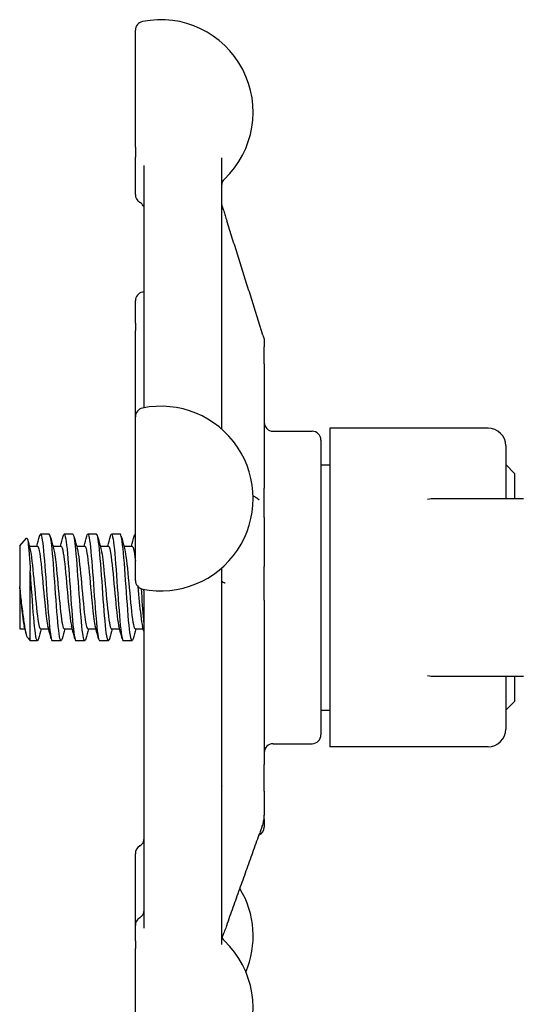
# Model space of a CAD drawing. Header units: inches. Extents: x 18 to 846, y -44 to 561.
# Tile 258 of 637: x 334.92 to 336.67, y 176.34 to 179.8. Entities that reach past the tile are written whole.
import ezdxf

# ---------------------------------------------------------------- set-up
doc = ezdxf.new("R2010")
doc.units = ezdxf.units.IN
doc.header["$LTSCALE"] = 24
doc.header["$MEASUREMENT"] = 0
doc.layers.add('Visible (ANSI)', color=7, linetype='Continuous', lineweight=30)

msp = doc.modelspace()

# ---------------------------------------------------------------- linework, layer by layer
at = {"layer": 'Visible (ANSI)'}
for p, q in [((335.32439, 179.35465), (335.32439, 179.76611)), ((335.32439, 179.35465), (335.32439, 179.31974)), ((335.32439, 179.18773), (335.32439, 179.31974)), ((335.62814, 179.31686), (335.62814, 178.36218)), ((335.35564, 178.43701), (335.35564, 179.2902)), ((335.32439, 178.73512), (335.32439, 178.81396)), ((335.77383, 178.69319), (335.74276, 178.79155)), ((335.32439, 178.73512), (335.32439, 178.70872)), ((335.32439, 178.40518), (335.32439, 178.70872)), ((335.77814, 178.67441), (335.77814, 178.67442)), ((335.77814, 178.67441), (335.77814, 178.65207)), ((335.77814, 178.5919), (335.77814, 178.65207)), ((335.77814, 178.5919), (335.77814, 178.1535)), ((335.32439, 177.82955), (335.32439, 178.40518)), ((335.80939, 178.35453), (335.94689, 178.35453)), ((336.00939, 178.36536), (336.00939, 177.24371)), ((336.56689, 178.36536), (336.00939, 178.36536)), ((335.97814, 178.32328), (335.97814, 177.28578)), ((336.62939, 178.30286), (336.62939, 178.11703)), ((335.97814, 178.23628), (336.00939, 178.23628)), ((336.66064, 178.20578), (336.62939, 178.23703)), ((336.66064, 178.20578), (336.66064, 178.11703)), ((335.77814, 178.05122), (335.77814, 178.1535)), ((336.69189, 178.11703), (336.37939, 178.11703)), ((335.77814, 178.05122), (335.77814, 177.87884)), ((334.91689, 177.95149), (334.94136, 177.97797)), ((335.02105, 177.99203), (334.99016, 177.99203)), ((335.10439, 177.99203), (335.0735, 177.99203)), ((335.18772, 177.99203), (335.15683, 177.99203)), ((335.27105, 177.99203), (335.24016, 177.99203)), ((335.32439, 177.99203), (335.3235, 177.99203)), ((334.91689, 177.95149), (334.91689, 177.80776)), ((334.95072, 177.95037), (334.97939, 177.95037)), ((335.03406, 177.95037), (335.06272, 177.95037)), ((335.11739, 177.95037), (335.14605, 177.95037)), ((335.20072, 177.95037), (335.22939, 177.95037)), ((335.28406, 177.95037), (335.31272, 177.95037)), ((334.95435, 177.61703), (334.95435, 177.86296)), ((335.62814, 177.87255), (335.62814, 176.54807)), ((335.77814, 177.75943), (335.77814, 177.87884)), ((334.91689, 177.80454), (334.91689, 177.80776)), ((334.91689, 177.80454), (334.91689, 177.6587)), ((335.35439, 177.79257), (335.35439, 177.60069)), ((335.35564, 176.60452), (335.35564, 177.78453)), ((335.77814, 177.75943), (335.77814, 177.18177)), ((334.91689, 177.6587), (334.93549, 177.6587)), ((334.99016, 177.6587), (335.01883, 177.6587)), ((335.0735, 177.6587), (335.10216, 177.6587)), ((335.15683, 177.6587), (335.18549, 177.6587)), ((335.24016, 177.6587), (335.26883, 177.6587)), ((335.3235, 177.6587), (335.35216, 177.6587)), ((334.94622, 177.62583), (334.95435, 177.61703)), ((334.97939, 177.61703), (334.95435, 177.61703)), ((335.06272, 177.61703), (335.03183, 177.61703)), ((335.14605, 177.61703), (335.11516, 177.61703)), ((335.22939, 177.61703), (335.1985, 177.61703)), ((335.31272, 177.61703), (335.28183, 177.61703)), ((335.35439, 177.60069), (335.35564, 177.59944)), ((336.37939, 177.49203), (336.69189, 177.49203)), ((336.62939, 177.49203), (336.62939, 177.30621)), ((336.66064, 177.49203), (336.66064, 177.40328)), ((336.66064, 177.40328), (336.62939, 177.37203)), ((335.97814, 177.37278), (336.00939, 177.37278)), ((335.80939, 177.25453), (335.94689, 177.25453)), ((336.56689, 177.24371), (336.00939, 177.24371)), ((335.77814, 177.08712), (335.77814, 177.18177)), ((335.77814, 177.08712), (335.77814, 177.00292)), ((335.77814, 176.98929), (335.77814, 177.00292)), ((335.77814, 176.98929), (335.77814, 176.96078)), ((335.32439, 176.61468), (335.32439, 176.86732)), ((335.32439, 176.56049), (335.32439, 176.61468)), ((335.32439, 176.56049), (335.32439, 176.53395)), ((335.32439, 176.0363), (335.32439, 176.53395))]:
    msp.add_line(p, q, dxfattribs=at)
for centre, radius, start, end in [((335.35564, 179.76611), 0.03125, 101.53696, 180), ((335.41439, 179.47829), 0.325, 313.44984, 101.53696), ((335.65939, 179.21966), 0.03125, 133.44984, 180), ((335.35564, 179.18773), 0.03125, 180, 240), ((335.32439, 179.1336), 0.03125, 34.45908, 60), ((335.35564, 178.81396), 0.03125, 101.53696, 180), ((335.41439, 178.52614), 0.325, 100.41457, 101.53696), ((335.35564, 178.40518), 0.03125, 101.53696, 180), ((335.41439, 178.11737), 0.325, 258.46304, 101.53696), ((335.80939, 178.38578), 0.03125, 180, 270), ((335.94689, 178.32328), 0.03125, 0, 90), ((336.56689, 178.30286), 0.0625, 0, 90), ((336.37939, 177.99203), 0.125, 90, 101.6694), ((335.35564, 177.82955), 0.03125, 180, 258.46304), ((336.37939, 177.61703), 0.125, 258.3306, 270), ((336.56689, 177.30621), 0.0625, 270, 0), ((335.94689, 177.28578), 0.03125, 270, 0), ((335.80939, 177.22328), 0.03125, 90, 180), ((335.74689, 176.96078), 0.03125, 294.35359, 0), ((335.32439, 176.92145), 0.03125, 300, 0), ((335.35564, 176.86732), 0.03125, 120, 180), ((335.41439, 176.57675), 0.325, 337.12808, 31.09126), ((335.35564, 176.61468), 0.03125, 120, 180), ((335.32439, 176.66881), 0.03125, 300, 0), ((335.65939, 176.58274), 0.03125, 180, 226.55016), ((335.41439, 176.32412), 0.325, 258.46304, 46.55016)]:
    msp.add_arc(centre, radius, start, end, dxfattribs=at)
for points, knots in [([(335.35564, 179.1441), (335.35519, 179.14466), (335.35466, 179.14533), (335.35298, 179.14743), (335.35168, 179.14906), (335.35015, 179.15128)], [0.1804832, 0.1804832, 0.1804832, 0.1804832, 0.212229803, 0.212229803, 0.265287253, 0.265287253, 0.265287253, 0.265287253]), ([(335.62814, 179.1605), (335.62814, 179.16033), (335.62814, 179.16016), (335.62814, 179.15997), (335.62814, 179.15994), (335.62814, 179.15984), (335.62814, 179.15979), (335.62814, 179.1596), (335.62814, 179.15948), (335.62814, 179.15911), (335.62814, 179.15888), (335.62814, 179.15767), (335.62815, 179.15676), (335.62819, 179.1553), (335.62821, 179.15491), (335.62824, 179.15436), (335.62825, 179.15422), (335.62828, 179.1539), (335.62829, 179.15372), (335.62832, 179.1534), (335.62833, 179.15333), (335.62835, 179.15318), (335.62835, 179.1531), (335.62837, 179.15298), (335.62837, 179.15294), (335.62838, 179.15286), (335.62839, 179.15282), (335.6284, 179.1527), (335.62841, 179.15263), (335.62844, 179.15246), (335.62845, 179.15237), (335.62851, 179.15197), (335.62855, 179.15177), (335.62889, 179.14994), (335.6295, 179.1484), (335.63112, 179.14362), (335.63184, 179.14145), (335.63355, 179.13626), (335.63456, 179.13314), (335.63724, 179.12487), (335.63898, 179.11943), (335.64267, 179.10787), (335.64465, 179.10163), (335.64662, 179.0954)], [0, 0, 0, 0, 0.00164292, 0.00164292, 0.00196125, 0.00196125, 0.00298974, 0.00298974, 0.00572935, 0.00572935, 0.01119146, 0.01119146, 0.03370338, 0.03370338, 0.0412057, 0.0412057, 0.04370719, 0.04370719, 0.04627853, 0.04627853, 0.04690987, 0.04690987, 0.04754769, 0.04754769, 0.0478618, 0.0478618, 0.0481756, 0.0481756, 0.04880633, 0.04880633, 0.04976091, 0.04976091, 0.053868, 0.053868, 0.09357288, 0.09357288, 0.11889448, 0.11889448, 0.14943752, 0.14943752, 0.19601989, 0.19601989, 0.24613165, 0.24613165, 0.24613165, 0.24613165]), ([(335.74276, 178.79155), (335.73637, 178.81181), (335.72996, 178.83207), (335.71716, 178.87259), (335.71075, 178.89285), (335.69793, 178.93336), (335.69152, 178.95362), (335.6787, 178.99413), (335.67229, 179.01439), (335.65946, 179.0549), (335.65304, 179.07515), (335.64662, 179.0954)], [0.79930693, 0.79930693, 0.79930693, 0.79930693, 0.96239802, 0.96239802, 1.12548911, 1.12548911, 1.2885802, 1.2885802, 1.4516713, 1.4516713, 1.61476239, 1.61476239, 1.61476239, 1.61476239]), ([(335.77383, 178.69319), (335.77474, 178.69028), (335.77556, 178.68769), (335.77659, 178.68435), (335.77691, 178.68335), (335.77733, 178.68161), (335.7774, 178.68127), (335.77754, 178.68059), (335.7776, 178.68028), (335.77769, 178.67976), (335.77771, 178.6796), (335.77777, 178.67928), (335.77779, 178.6791), (335.77784, 178.67879), (335.77785, 178.67866), (335.7779, 178.67833), (335.77792, 178.67811), (335.77797, 178.6777), (335.77799, 178.6775), (335.77802, 178.67716), (335.77803, 178.67701), (335.77805, 178.67676), (335.77806, 178.67666), (335.77807, 178.67653), (335.77807, 178.6765), (335.77807, 178.67646), (335.77808, 178.67643), (335.77808, 178.67639), (335.77808, 178.67637), (335.77808, 178.67632), (335.77808, 178.6763), (335.77809, 178.67617), (335.7781, 178.67606), (335.77812, 178.67558), (335.77813, 178.67515), (335.77814, 178.6746), (335.77814, 178.67451), (335.77814, 178.67443)], [0, 0, 0, 0, 0.028982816, 0.028982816, 0.05221636, 0.05221636, 0.057556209, 0.057556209, 0.061572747, 0.061572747, 0.063126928, 0.063126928, 0.064665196, 0.064665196, 0.065673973, 0.065673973, 0.067280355, 0.067280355, 0.068867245, 0.068867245, 0.070087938, 0.070087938, 0.070903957, 0.070903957, 0.071082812, 0.071082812, 0.071262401, 0.071262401, 0.07144218, 0.07144218, 0.071803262, 0.071803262, 0.073228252, 0.073228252, 0.077545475, 0.077545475, 0.078343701, 0.078343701, 0.078343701, 0.078343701]), ([(335.74765, 178.12241), (335.74777, 178.12234), (335.74797, 178.12222), (335.74865, 178.12182), (335.74917, 178.12152), (335.75044, 178.12074), (335.75122, 178.12024), (335.75426, 178.11817), (335.75635, 178.11648), (335.75841, 178.1147), (335.75886, 178.1143), (335.75961, 178.11362), (335.75993, 178.11334), (335.75997, 178.1133), (335.75997, 178.11329), (335.75997, 178.11329)], [0, 0, 0, 0, 0.006478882, 0.006478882, 0.014369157, 0.014369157, 0.024576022, 0.024576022, 0.055283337, 0.055283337, 0.065104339, 0.065104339, 0.075795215, 0.075795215, 0.07659181, 0.07659181, 0.07659181, 0.07659181]), ([(335.06996, 177.98511), (335.07152, 177.99101), (335.07308, 177.99324), (335.07464, 177.99133), (335.07865, 177.98644), (335.08266, 177.9544), (335.08667, 177.90692), (335.09068, 177.85946), (335.09469, 177.79759), (335.09869, 177.74397), (335.1027, 177.69035), (335.10671, 177.64613), (335.11072, 177.62748), (335.1122, 177.62058), (335.11368, 177.61724), (335.11516, 177.61732)], [13.8701828, 13.8701828, 13.8701828, 13.8701828, 14.2236185, 14.2236185, 14.2236185, 15.130291, 15.130291, 15.130291, 16.0368774, 16.0368774, 16.0368774, 16.9433783, 16.9433783, 16.9433783, 17.2787596, 17.2787596, 17.2787596, 17.2787596]), ([(335.15329, 177.98508), (335.15513, 177.99196), (335.15696, 177.99381), (335.1588, 177.98998), (335.1628, 177.98162), (335.16681, 177.94638), (335.17081, 177.89713), (335.17482, 177.8479), (335.17882, 177.78572), (335.18283, 177.73334), (335.18683, 177.68096), (335.19084, 177.6395), (335.19484, 177.6241), (335.19606, 177.61942), (335.19728, 177.61718), (335.1985, 177.61726)], [20.1533681, 20.1533681, 20.1533681, 20.1533681, 20.5685395, 20.5685395, 20.5685395, 21.474622, 21.474622, 21.474622, 22.3806227, 22.3806227, 22.3806227, 23.2865421, 23.2865421, 23.2865421, 23.5619449, 23.5619449, 23.5619449, 23.5619449]), ([(335.23662, 177.98508), (335.23871, 177.99285), (335.2408, 177.99412), (335.24289, 177.98807), (335.2469, 177.9765), (335.2509, 177.9384), (335.2549, 177.88767), (335.25891, 177.83695), (335.26291, 177.7747), (335.26691, 177.72365), (335.27092, 177.6726), (335.27492, 177.63384), (335.27892, 177.62153), (335.27989, 177.61854), (335.28086, 177.61714), (335.28183, 177.61723)], [26.4365534, 26.4365534, 26.4365534, 26.4365534, 26.9094187, 26.9094187, 26.9094187, 27.8149406, 27.8149406, 27.8149406, 28.7203847, 28.7203847, 28.7203847, 29.6257517, 29.6257517, 29.6257517, 29.8451302, 29.8451302, 29.8451302, 29.8451302]), ([(334.94136, 177.97797), (334.94166, 177.9783), (334.94197, 177.97841), (334.94363, 177.97773), (334.94497, 177.97264), (334.94766, 177.95391), (334.94899, 177.94026), (334.95169, 177.90592), (334.95302, 177.8854), (334.95435, 177.86296)], [-0.57910031, -0.57910031, -0.57910031, -0.57910031, -0.53987265, -0.53987265, -0.36414387, -0.36414387, -0.18418584, -0.18418584, 0, 0, 0, 0]), ([(334.98662, 177.98517), (334.98789, 177.98998), (334.98916, 177.99236), (334.99044, 177.99199), (334.99445, 177.99083), (334.99846, 177.96234), (335.00247, 177.91696), (335.00648, 177.87159), (335.01049, 177.81031), (335.0145, 177.75558), (335.01851, 177.70085), (335.02252, 177.65385), (335.02653, 177.6318), (335.0283, 177.62209), (335.03006, 177.61731), (335.03183, 177.61735)], [7.5869975, 7.5869975, 7.5869975, 7.5869975, 7.8744508, 7.8744508, 7.8744508, 8.7817425, 8.7817425, 8.7817425, 9.688944, 9.688944, 9.688944, 10.5960559, 10.5960559, 10.5960559, 10.9955743, 10.9955743, 10.9955743, 10.9955743]), ([(335.06626, 177.62368), (335.06232, 177.60901), (335.05837, 177.61988), (335.05442, 177.65254), (335.05025, 177.68706), (335.04608, 177.7452), (335.04191, 177.80415), (335.03787, 177.86139), (335.03382, 177.91804), (335.02977, 177.953), (335.02686, 177.97808), (335.02396, 177.9916), (335.02105, 177.99182)], [-17.5457438, -17.5457438, -17.5457438, -17.5457438, -16.6531776, -16.6531776, -16.6531776, -15.710016, -15.710016, -15.710016, -14.7941843, -14.7941843, -14.7941843, -14.1371669, -14.1371669, -14.1371669, -14.1371669]), ([(335.1496, 177.62376), (335.14608, 177.61096), (335.14257, 177.61752), (335.13906, 177.64248), (335.13501, 177.67132), (335.13095, 177.72405), (335.12689, 177.78094), (335.12285, 177.8377), (335.1188, 177.89732), (335.11475, 177.93762), (335.1113, 177.97203), (335.10784, 177.9917), (335.10439, 177.99196)], [-23.8289291, -23.8289291, -23.8289291, -23.8289291, -23.0349282, -23.0349282, -23.0349282, -22.1173036, -22.1173036, -22.1173036, -21.2019377, -21.2019377, -21.2019377, -20.4203522, -20.4203522, -20.4203522, -20.4203522]), ([(335.23293, 177.62384), (335.22982, 177.61249), (335.22671, 177.61603), (335.22359, 177.63464), (335.21957, 177.65869), (335.21555, 177.70737), (335.21153, 177.76278), (335.20752, 177.81814), (335.2035, 177.879), (335.19948, 177.92301), (335.19556, 177.96597), (335.19164, 177.99196), (335.18772, 177.99203)], [-30.1121144, -30.1121144, -30.1121144, -30.1121144, -29.4082729, -29.4082729, -29.4082729, -28.4988988, -28.4988988, -28.4988988, -27.5903346, -27.5903346, -27.5903346, -26.7035376, -26.7035376, -26.7035376, -26.7035376]), ([(335.31626, 177.62396), (335.31363, 177.6143), (335.311, 177.61505), (335.30837, 177.62705), (335.30432, 177.64552), (335.30026, 177.6902), (335.29621, 177.74444), (335.29217, 177.79862), (335.28812, 177.86111), (335.28408, 177.90867), (335.28004, 177.95617), (335.276, 177.98772), (335.27196, 177.9916), (335.27165, 177.99189), (335.27135, 177.99202), (335.27105, 177.99201)], [-36.3952997, -36.3952997, -36.3952997, -36.3952997, -35.7999471, -35.7999471, -35.7999471, -34.8837719, -34.8837719, -34.8837719, -33.9686925, -33.9686925, -33.9686925, -33.0546668, -33.0546668, -33.0546668, -32.9867229, -32.9867229, -32.9867229, -32.9867229]), ([(334.95298, 177.94199), (334.95377, 177.93918), (334.95456, 177.93564), (334.95534, 177.93137), (334.95961, 177.90819), (334.96388, 177.86421), (334.96816, 177.81743), (334.97243, 177.77066), (334.9767, 177.72239), (334.98097, 177.69238), (334.98403, 177.67083), (334.9871, 177.65913), (334.99016, 177.65891)], [8.1921353, 8.1921353, 8.1921353, 8.1921353, 8.3701398, 8.3701398, 8.3701398, 9.3362117, 9.3362117, 9.3362117, 10.3021816, 10.3021816, 10.3021816, 10.9955743, 10.9955743, 10.9955743, 10.9955743]), ([(334.97939, 177.95031), (334.97992, 177.95034), (334.98045, 177.95002), (334.98098, 177.94932), (334.98525, 177.94372), (334.98952, 177.91407), (334.99379, 177.87252), (334.99806, 177.83098), (335.00233, 177.77869), (335.0066, 177.73706), (335.00992, 177.70467), (335.01325, 177.67943), (335.01657, 177.66709)], [7.8539816, 7.8539816, 7.8539816, 7.8539816, 7.9736666, 7.9736666, 7.9736666, 8.9397805, 8.9397805, 8.9397805, 9.9057922, 9.9057922, 9.9057922, 10.6574206, 10.6574206, 10.6574206, 10.6574206]), ([(335.03631, 177.94189), (335.03921, 177.93116), (335.04211, 177.91083), (335.045, 177.88414), (335.04927, 177.84482), (335.05354, 177.79281), (335.05781, 177.74937), (335.06208, 177.70593), (335.06634, 177.67227), (335.07061, 177.66214), (335.07157, 177.65986), (335.07253, 177.65878), (335.0735, 177.65886)], [14.4753206, 14.4753206, 14.4753206, 14.4753206, 15.1305271, 15.1305271, 15.1305271, 16.0959005, 16.0959005, 16.0959005, 17.061177, 17.061177, 17.061177, 17.2787596, 17.2787596, 17.2787596, 17.2787596]), ([(335.06272, 177.95008), (335.06536, 177.94996), (335.068, 177.94145), (335.07064, 177.92513), (335.07491, 177.89874), (335.07918, 177.85266), (335.08345, 177.80573), (335.08771, 177.75881), (335.09198, 177.71233), (335.09625, 177.68531), (335.09747, 177.6776), (335.09869, 177.67153), (335.0999, 177.66717)], [14.1371669, 14.1371669, 14.1371669, 14.1371669, 14.734342, 14.734342, 14.734342, 15.6997554, 15.6997554, 15.6997554, 16.6650715, 16.6650715, 16.6650715, 16.9406059, 16.9406059, 16.9406059, 16.9406059]), ([(335.11965, 177.94201), (335.12037, 177.93944), (335.12109, 177.93625), (335.12181, 177.93245), (335.12606, 177.90997), (335.13032, 177.86665), (335.13458, 177.82012), (335.13903, 177.77145), (335.14348, 177.72073), (335.14793, 177.6903), (335.1509, 177.67003), (335.15386, 177.65919), (335.15683, 177.65899)], [20.7585059, 20.7585059, 20.7585059, 20.7585059, 20.9213285, 20.9213285, 20.9213285, 21.8840483, 21.8840483, 21.8840483, 22.8911764, 22.8911764, 22.8911764, 23.5619449, 23.5619449, 23.5619449, 23.5619449]), ([(335.14605, 177.95032), (335.14652, 177.95035), (335.14698, 177.9501), (335.14745, 177.94956), (335.15171, 177.94465), (335.15598, 177.91571), (335.16024, 177.87457), (335.16471, 177.8315), (335.16918, 177.77631), (335.17364, 177.73343), (335.17684, 177.70273), (335.18004, 177.67906), (335.18324, 177.66717)], [20.4203522, 20.4203522, 20.4203522, 20.4203522, 20.5253788, 20.5253788, 20.5253788, 21.4902198, 21.4902198, 21.4902198, 22.5004247, 22.5004247, 22.5004247, 23.2237912, 23.2237912, 23.2237912, 23.2237912]), ([(335.20298, 177.94199), (335.20646, 177.92906), (335.20995, 177.90187), (335.21343, 177.86732), (335.21777, 177.82426), (335.2221, 177.77104), (335.22644, 177.73003), (335.23078, 177.68904), (335.23511, 177.66147), (335.23945, 177.65891), (335.23969, 177.65877), (335.23993, 177.65871), (335.24016, 177.65871)], [27.0416912, 27.0416912, 27.0416912, 27.0416912, 27.8292662, 27.8292662, 27.8292662, 28.8105395, 28.8105395, 28.8105395, 29.7914432, 29.7914432, 29.7914432, 29.8451302, 29.8451302, 29.8451302, 29.8451302]), ([(335.22939, 177.95018), (335.23268, 177.94993), (335.23597, 177.93631), (335.23926, 177.9118), (335.2436, 177.87948), (335.24794, 177.82916), (335.25228, 177.78202), (335.25661, 177.73491), (335.26095, 177.69236), (335.26529, 177.67227), (335.26572, 177.67029), (335.26614, 177.66854), (335.26657, 177.667)], [26.7035376, 26.7035376, 26.7035376, 26.7035376, 27.4478945, 27.4478945, 27.4478945, 28.4293123, 28.4293123, 28.4293123, 29.4103592, 29.4103592, 29.4103592, 29.5069765, 29.5069765, 29.5069765, 29.5069765]), ([(335.28631, 177.9418), (335.28802, 177.93564), (335.28973, 177.92618), (335.29144, 177.91372), (335.29577, 177.88217), (335.3001, 177.83237), (335.30443, 177.78519), (335.30875, 177.73803), (335.31308, 177.69488), (335.31741, 177.6738), (335.31944, 177.66391), (335.32147, 177.65901), (335.3235, 177.65904)], [33.3248765, 33.3248765, 33.3248765, 33.3248765, 33.7114291, 33.7114291, 33.7114291, 34.6905352, 34.6905352, 34.6905352, 35.6692919, 35.6692919, 35.6692919, 36.1283155, 36.1283155, 36.1283155, 36.1283155]), ([(335.31272, 177.95008), (335.31424, 177.95017), (335.31576, 177.94746), (335.31729, 177.94181), (335.31965, 177.93303), (335.32202, 177.91729), (335.32439, 177.89727)], [32.98672286, 32.98672286, 32.98672286, 32.98672286, 33.33090486, 33.33090486, 33.33090486, 33.86631356, 33.86631356, 33.86631356, 33.86631356]), ([(334.98293, 177.62373), (334.98246, 177.62194), (334.98199, 177.6205), (334.98151, 177.61944), (334.97751, 177.6104), (334.9735, 177.62838), (334.9695, 177.66681), (334.96548, 177.70531), (334.96147, 177.76348), (334.95746, 177.82002), (334.95642, 177.83461), (334.95539, 177.84905), (334.95435, 177.86296)], [-11.2625585, -11.2625585, -11.2625585, -11.2625585, -11.1558883, -11.1558883, -11.1558883, -10.2497289, -10.2497289, -10.2497289, -9.3421105, -9.3421105, -9.3421105, -9.107885, -9.107885, -9.107885, -9.107885]), ([(335.6404, 177.81955), (335.6404, 177.81955), (335.64032, 177.81959), (335.63984, 177.81978), (335.63929, 177.82001), (335.63763, 177.8207), (335.63646, 177.82121), (335.63438, 177.82223), (335.63346, 177.82272), (335.6321, 177.82349), (335.63161, 177.82379), (335.63086, 177.82423), (335.63062, 177.82438), (335.63049, 177.82445)], [0.181698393, 0.181698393, 0.181698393, 0.181698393, 0.189497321, 0.189497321, 0.201717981, 0.201717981, 0.21693936, 0.21693936, 0.228645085, 0.228645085, 0.23621381, 0.23621381, 0.243474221, 0.243474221, 0.243474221, 0.243474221]), ([(334.94622, 177.62583), (334.94558, 177.62653), (334.94493, 177.62756), (334.94195, 177.63379), (334.93959, 177.64282), (334.93483, 177.66797), (334.93248, 177.68353), (334.92773, 177.71883), (334.92538, 177.73802), (334.92096, 177.77457), (334.91895, 177.79134), (334.91689, 177.80776)], [-0.68972155, -0.68972155, -0.68972155, -0.68972155, -0.64162523, -0.64162523, -0.47009117, -0.47009117, -0.30597672, -0.30597672, -0.14928046, -0.14928046, -0.02134877, -0.02134877, -0.02134877, -0.02134877]), ([(334.91689, 177.80454), (334.92116, 177.75755), (334.92543, 177.71122), (334.92971, 177.68452), (334.93088, 177.67717), (334.93206, 177.67137), (334.93324, 177.66716)], [3.1415374, 3.1415374, 3.1415374, 3.1415374, 4.1081736, 4.1081736, 4.1081736, 4.3742353, 4.3742353, 4.3742353, 4.3742353]), ([(335.33326, 177.80777), (335.33659, 177.77121), (335.33993, 177.73437), (335.34326, 177.70712), (335.34547, 177.68899), (335.34769, 177.67537), (335.3499, 177.66728)], [34.5355711, 34.5355711, 34.5355711, 34.5355711, 35.2890397, 35.2890397, 35.2890397, 35.7901619, 35.7901619, 35.7901619, 35.7901619]), ([(335.34463, 177.80034), (335.3474, 177.76121), (335.35017, 177.72233), (335.35295, 177.69113), (335.35343, 177.68572), (335.35391, 177.68055), (335.35439, 177.67565)], [34.58007921, 34.58007921, 34.58007921, 34.58007921, 35.20708057, 35.20708057, 35.20708057, 35.31578917, 35.31578917, 35.31578917, 35.31578917]), ([(335.35564, 177.78453), (335.35564, 177.78788), (335.35497, 177.79106), (335.3533, 177.79561), (335.35243, 177.79722), (335.3516, 177.79849)], [0, 0, 0, 0, 0.016522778, 0.016522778, 0.029681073, 0.029681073, 0.029681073, 0.029681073]), ([(335.62814, 177.10026), (335.62815, 177.10029), (335.62817, 177.10031), (335.6286, 177.10114), (335.62902, 177.10195), (335.6295, 177.10292), (335.62962, 177.10316), (335.62979, 177.10352), (335.62985, 177.10365), (335.62997, 177.10393), (335.63003, 177.10405), (335.63008, 177.10417), (335.63009, 177.1042), (335.63009, 177.1042)], [0.079102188, 0.079102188, 0.079102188, 0.079102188, 0.079358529, 0.079358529, 0.086578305, 0.086578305, 0.089065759, 0.089065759, 0.090831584, 0.090831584, 0.093412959, 0.093412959, 0.09548736, 0.09548736, 0.09548736, 0.09548736]), ([(335.77739, 176.99239), (335.77739, 176.99239), (335.77739, 176.99239), (335.77739, 176.99237), (335.77739, 176.99235), (335.77738, 176.99229), (335.77737, 176.99225), (335.77736, 176.99217), (335.77735, 176.99214), (335.77734, 176.99206), (335.77733, 176.99201), (335.77732, 176.99191), (335.77731, 176.99185), (335.77729, 176.99173), (335.77728, 176.99166), (335.77725, 176.99146), (335.77723, 176.99133), (335.77714, 176.99071), (335.77707, 176.99027), (335.77688, 176.98905), (335.77675, 176.98829), (335.77624, 176.98545), (335.77575, 176.98318), (335.77451, 176.97806), (335.77374, 176.97518), (335.77215, 176.96954), (335.77132, 176.96674), (335.76918, 176.95974), (335.76783, 176.95554), (335.7647, 176.94618), (335.76292, 176.94113), (335.76115, 176.93617)], [0.28524096, 0.28524096, 0.28524096, 0.28524096, 0.28654665, 0.28654665, 0.28782229, 0.28782229, 0.28881832, 0.28881832, 0.28931607, 0.28931607, 0.28981637, 0.28981637, 0.29031918, 0.29031918, 0.29082049, 0.29082049, 0.29183026, 0.29183026, 0.29589931, 0.29589931, 0.30383559, 0.30383559, 0.32491708, 0.32491708, 0.34766188, 0.34766188, 0.36968253, 0.36968253, 0.40387291, 0.40387291, 0.44899387, 0.44899387, 0.44899387, 0.44899387]), ([(335.64625, 176.61485), (335.65392, 176.63627), (335.6616, 176.65769), (335.67693, 176.70052), (335.6846, 176.72194), (335.69993, 176.76478), (335.70759, 176.7862), (335.7229, 176.82905), (335.73056, 176.85047), (335.74586, 176.89332), (335.75351, 176.91474), (335.76115, 176.93617)], [0.50186624, 0.50186624, 0.50186624, 0.50186624, 0.69684315, 0.69684315, 0.89182006, 0.89182006, 1.08679697, 1.08679697, 1.28177388, 1.28177388, 1.47675079, 1.47675079, 1.47675079, 1.47675079]), ([(335.62814, 176.67077), (335.62814, 176.67077), (335.62814, 176.67074), (335.62814, 176.67055), (335.62814, 176.67032), (335.62814, 176.67001), (335.62814, 176.66989), (335.62814, 176.6698), (335.62814, 176.66979), (335.62814, 176.66979)], [0.002637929, 0.002637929, 0.002637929, 0.002637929, 0.003799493, 0.003799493, 0.010735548, 0.010735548, 0.015367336, 0.015367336, 0.01705686, 0.01705686, 0.01705686, 0.01705686]), ([(335.64625, 176.61485), (335.64386, 176.60818), (335.6414, 176.60141), (335.63774, 176.59216), (335.63652, 176.58918), (335.6343, 176.58402), (335.63332, 176.58181), (335.63149, 176.5779), (335.63067, 176.57623), (335.62973, 176.57421), (335.6296, 176.57395), (335.62948, 176.57368)], [0, 0, 0, 0, 0.06088523, 0.06088523, 0.09170451, 0.09170451, 0.11481676, 0.11481676, 0.1302488, 0.1302488, 0.13258663, 0.13258663, 0.13258663, 0.13258663])]:
    msp.add_open_spline(points, degree=3, knots=knots, dxfattribs=at)
for points in [[(335.74765, 178.12241), (335.74484, 178.12407), (335.74204, 178.12573), (335.73923, 178.1274)], [(335.31996, 177.98515), (335.32143, 177.99054), (335.32291, 177.99263), (335.32439, 177.99133)], [(334.94429, 177.97414), (334.94716, 177.96345), (334.95006, 177.95277), (334.95298, 177.94211)], [(334.97716, 177.95037), (334.98034, 177.96203), (334.98349, 177.97371), (334.98662, 177.98539)], [(335.0246, 177.98539), (335.02847, 177.97095), (335.03236, 177.95652), (335.03631, 177.94211)], [(335.06049, 177.95037), (335.06368, 177.96203), (335.06682, 177.97371), (335.06996, 177.98539)], [(335.10793, 177.98539), (335.1118, 177.97095), (335.1157, 177.95652), (335.11965, 177.94211)], [(335.14383, 177.95037), (335.14701, 177.96203), (335.15016, 177.97371), (335.15329, 177.98539)], [(335.19126, 177.98539), (335.19513, 177.97095), (335.19903, 177.95652), (335.20298, 177.94211)], [(335.22716, 177.95037), (335.23034, 177.96203), (335.23349, 177.97371), (335.23662, 177.98539)], [(335.2746, 177.98539), (335.27847, 177.97095), (335.28236, 177.95652), (335.28631, 177.94211)], [(335.31049, 177.95037), (335.31368, 177.96203), (335.31682, 177.97371), (335.31996, 177.98539)], [(335.63049, 177.82445), (335.62971, 177.82492), (335.62892, 177.82538), (335.62814, 177.82585)], [(334.94091, 177.63871), (334.93837, 177.64813), (334.93582, 177.65755), (334.93324, 177.66696)], [(334.99239, 177.6587), (334.98921, 177.64704), (334.98606, 177.63536), (334.98293, 177.62368)], [(335.02829, 177.62368), (335.02442, 177.63812), (335.02052, 177.65255), (335.01657, 177.66696)], [(335.07572, 177.6587), (335.07254, 177.64704), (335.06939, 177.63536), (335.06626, 177.62368)], [(335.11162, 177.62368), (335.10775, 177.63812), (335.10385, 177.65255), (335.0999, 177.66696)], [(335.15906, 177.6587), (335.15588, 177.64704), (335.15273, 177.63536), (335.1496, 177.62368)], [(335.19496, 177.62368), (335.19108, 177.63812), (335.18719, 177.65255), (335.18324, 177.66696)], [(335.24239, 177.6587), (335.23921, 177.64704), (335.23606, 177.63536), (335.23293, 177.62368)], [(335.27829, 177.62368), (335.27442, 177.63812), (335.27052, 177.65255), (335.26657, 177.66696)], [(335.32572, 177.6587), (335.32254, 177.64704), (335.31939, 177.63536), (335.31626, 177.62368)], [(335.35439, 177.65052), (335.3529, 177.656), (335.35141, 177.66148), (335.3499, 177.66696)]]:
    msp.add_open_spline(points, degree=3, dxfattribs=at)

doc.saveas('drawing.dxf')
